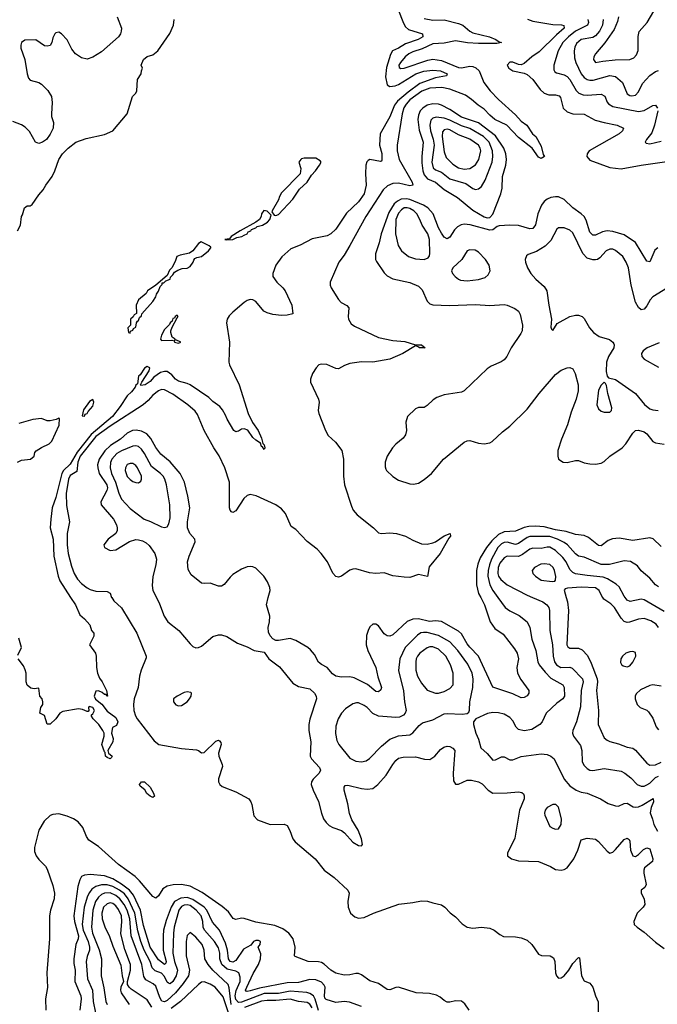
# Model space of a CAD drawing. Header units: inches. Extents: x 884549 to 1028252, y 526810 to 653624.
# Tile 482 of 656: x 940477 to 944942, y 597151 to 604049. Entities that reach past the tile are written whole.
import ezdxf

# ---------------------------------------------------------------- set-up
doc = ezdxf.new("R2010")
doc.units = ezdxf.units.IN
doc.header["$MEASUREMENT"] = 0
doc.layers.add('A9549', color=7, linetype='Continuous')
doc.layers.add('A9640', color=7, linetype='Continuous')

msp = doc.modelspace()

# ---------------------------------------------------------------- linework, layer by layer
at = {"layer": 'A9549', "color": 5}
for points, elevation in [([(940834, 600000), (940866.7, 599950), (940899, 599879), (940931.5, 599851.5), (940968, 599810), (940980.7, 599770), (940996, 599750), (940996.3, 599730), (940965.5, 599670), (941007.3, 599610), (941012.7, 599590), (941014.9, 599510), (941023, 599470), (941035.8, 599435.8), (941055.5, 599410), (941086, 599350), (941091.3, 599310), (941088, 599310), (941082, 599322), (941070, 599322), (941055.5, 599335.5), (941030, 599347), (941010, 599343.7), (940999.2, 599310), (941007.7, 599287.7), (941053.3, 599253.3), (941090, 599204.4), (941150, 599159.1), (941164.9, 599130), (941155.9, 599104.1), (941127.7, 599090), (941120.4, 599050), (941132.1, 599012.1), (941130.4, 598990), (941093.7, 598930), (941099.1, 598910), (941124.9, 598890), (941121.1, 598878.9), (941110, 598869.8), (941090, 598878.9), (941078.9, 598890), (941075.5, 598915.5), (941070, 598919), (941053.1, 598970), (941069.7, 599030), (941068.3, 599050), (941059.8, 599070), (941030.5, 599110.5), (940991.5, 599150), (940979.3, 599170), (940980.9, 599179.1), (940990, 599186), (941001.6, 599210), (940990, 599229.3), (940962.8, 599237.2), (940958, 599230), (940961, 599210), (940957.3, 599202.7), (940950, 599201.2), (940916.9, 599216.9), (940890, 599220.5), (940778, 599202), (940759.1, 599190), (940730.4, 599150), (940690, 599112.7), (940670, 599114), (940650, 599173.2), (940618, 599190), (940626, 599230), (940638, 599250), (940639.3, 599270), (940635.1, 599290), (940619, 599310), (940610, 599366), (940578, 599362), (940554, 599366), (940530, 599386.6), (940522.4, 599410), (940522.2, 599470), (940514.8, 599494.8), (940503, 599523), (940465.2, 599570)], 2060), ([(941121.8, 600000), (941136.7, 599976.7), (941190, 599928.9), (941296.3, 599750), (941363.1, 599590), (941362.9, 599577.1), (941327.8, 599492.2), (941316.6, 599450), (941305.8, 599370), (941278.8, 599290), (941273.9, 599250), (941277.5, 599210), (941288.5, 599171.5), (941300.1, 599150), (941417.6, 598997.6), (941451.3, 598971.3), (941610, 598943.7), (941714.6, 598934.6), (941728.2, 598930), (941750, 598912.7), (941770, 598915.8), (941850, 598993.1), (941870, 599000.5), (941877.3, 598997.3), (941885.8, 598985.8), (941888.2, 598970), (941870.3, 598910), (941871.7, 598890), (941896, 598830), (941896.5, 598816.5), (941869.4, 598730), (941870.2, 598710), (941879.7, 598690), (941895.5, 598675.5), (941990, 598640.1), (942082.4, 598590), (942096.5, 598570), (942103, 598550), (942116.6, 598470), (942143.4, 598443.4), (942230, 598410.2), (942330, 598413.2), (942350, 598403.1), (942368.9, 598368.9), (942390.8, 598310), (942406.4, 598290), (942545.2, 598170), (942608.5, 598090), (942678.4, 598038.4), (942775.6, 597950), (942784.5, 597930), (942775.7, 597870), (942777, 597830), (942793.9, 597790), (942823, 597763), (942850, 597755.1), (942890, 597759.8), (942955.4, 597790), (943132.2, 597852.2), (943230, 597863.7), (943290, 597876.1), (943333.6, 597873.6), (943370, 597860.9), (943430, 597848.5), (943454.9, 597830), (943491.1, 597791.1), (943530, 597763.6), (943575, 597715), (943610, 597691.9), (943650, 597684.2), (943710, 597691.6), (943770, 597684.3), (943800.9, 597670), (943839.3, 597639.3), (943866.2, 597626.2), (943950, 597622.3), (943990, 597616), (944030, 597601.1), (944063.7, 597570), (944110, 597500.7), (944132.3, 597492.3), (944192, 597490), (944216.1, 597476.1), (944224.9, 597450), (944230.3, 597370), (944235.8, 597350), (944250, 597334.4), (944270, 597334.9), (944290, 597350.4), (944321.7, 597390), (944350, 597437.1), (944390, 597478.8), (944396.3, 597476.3), (944410.4, 597350), (944430, 597314), (944470, 597299.1), (944490, 597271), (944508.4, 597210), (944527.2, 597167.2), (944529.1, 597090)], 2080), ([(941434, 600000), (941455.3, 599955.3), (941489, 599869), (941513.6, 599830), (941590.6, 599770.6), (941670, 599675.8), (941690, 599658), (941710, 599648.7), (941730, 599650.2), (941750, 599660.3), (941830, 599728.3), (941870, 599740.2), (941890, 599739.7), (941926.8, 599726.8), (942002, 599682), (942070, 599655.8), (942118.4, 599630), (942190, 599617.1), (942222.6, 599570), (942295.6, 599515.6), (942390, 599400.9), (942430, 599378.2), (942510, 599360.2), (942542, 599330), (942553.2, 599310), (942555, 599290), (942510, 599149.3), (942502, 599110), (942502.9, 599070), (942516.6, 598990), (942510.2, 598890.2), (942519.6, 598870), (942577, 598810), (942583.7, 598790), (942573.4, 598770), (942531.9, 598728.1), (942520.9, 598710), (942518.5, 598690), (942531.1, 598650), (942570.5, 598570.5), (942590.8, 598490), (942605.6, 598450), (942623.3, 598423.3), (942643.6, 598403.6), (942670, 598389.4), (942730, 598368.1), (942751.7, 598351.7), (942810, 598285.7), (942850, 598263.8), (942870, 598261), (942877.2, 598270), (942871.3, 598310), (942847.1, 598370), (942802.8, 598442.8), (942786.8, 598486.8), (942775.5, 598555.5), (942748.8, 598650), (942748.5, 598671.5), (942756.6, 598683.4), (942774, 598686), (942870, 598662.2), (942910, 598658.8), (942950, 598662.7), (942984.4, 598690), (943044.1, 598755.9), (943090, 598831.2), (943110, 598859.1), (943130, 598876.2), (943163.2, 598883.2), (943250, 598884.2), (943312, 598868), (943350, 598866.7), (943384, 598890), (943424.4, 598935.6), (943446.7, 598953.3), (943470, 598960.2), (943490, 598956.5), (943510, 598946.3), (943523.6, 598930), (943511.8, 598770), (943515.2, 598715.2), (943530, 598693.4), (943550, 598693.4), (943610, 598720.2), (943642, 598722), (943689.2, 598709.2), (943715.3, 598695.3), (943757.1, 598650), (943790, 598628.8), (943890, 598631.4), (943970, 598639.5), (943993.8, 598633.8), (944005.8, 598625.8), (944010.5, 598610.5), (944008.8, 598590), (943977.7, 598510), (943944.7, 598315.3), (943892, 598210), (943893, 598190), (943920.7, 598170), (943970, 598156.5), (944110, 598150.1), (944195.1, 598115.1), (944230, 598094), (944270, 598089.3), (944290, 598094), (944310, 598106.9), (944356.5, 598170), (944386.4, 598230), (944410, 598303), (944450, 598313.7), (944510, 598307), (944530, 598292.4), (944590, 598223), (944610, 598210.4), (944630, 598217.6), (944650, 598234.9), (944710, 598306), (944730, 598314.9), (944744.4, 598304.4), (944750, 598294), (944754.8, 598230), (944771, 598191), (944790, 598185.2), (944810, 598199), (944845.2, 598234.8), (944870, 598247.3), (944890, 598239.3), (944911.7, 598170), (944908.8, 598151.2), (944852.8, 598107.2), (944847.4, 598090), (944848.4, 598068.4), (944864.2, 597990), (944854.4, 597970), (944830.3, 597949.7), (944829.2, 597930), (944851.1, 597890), (944855.2, 597850), (944843.6, 597830), (944802.3, 597790), (944777.4, 597730), (944780.8, 597710), (944800.2, 597690), (944850, 597655.5), (944930, 597586.9), (944990, 597542.4)], 2120), ([(943705.6, 600000), (943732.4, 599950), (943771.3, 599830), (943803.6, 599783.6), (943863.6, 599743.6), (943942.3, 599642.3), (943960.5, 599610), (943970.1, 599570), (943958.8, 599510), (943964, 599470), (943985.8, 599425.8), (944041.7, 599350), (944043.2, 599330), (944030, 599312.8), (944010, 599300.2), (943990, 599298.3), (943930, 599326.7), (943790, 599372.1), (943690.5, 599590.5), (943630, 599652), (943610, 599677), (943570, 599746.3), (943550, 599764.3), (943430, 599833.6), (943390, 599837.2), (943347.1, 599832.9), (943270, 599850.9), (943230, 599848.6), (943190, 599833.4), (943090, 599738.2), (943070, 599729.8), (943050, 599733.1), (943030, 599747.3), (942990, 599801.6), (942970, 599814.7), (942950, 599815.1), (942930, 599795.1), (942916.5, 599770), (942906.5, 599733.5), (942902.3, 599670), (942915.2, 599630), (942970, 599510.4), (942985.4, 599445.4), (943011.9, 599370), (943007.1, 599352.9), (942990, 599339.5), (942970, 599342.9), (942912, 599392), (942818.4, 599438.4), (942790, 599445.7), (942730, 599443.7), (942689.9, 599449.9), (942667.1, 599467.1), (942630, 599511), (942590.8, 599530.8), (942570, 599547.8), (942541, 599601), (942514.2, 599634.2), (942495.1, 599650), (942410, 599700.7), (942370, 599713), (942290, 599699.8), (942270, 599700.5), (942250, 599711.3), (942230, 599733.3), (942218.5, 599758.5), (942217.7, 599790), (942227.3, 599830), (942229.8, 599870), (942205.6, 599950), (942218.2, 600000)], 2120), ([(943826.2, 600000), (943877.6, 599930), (943910, 599906.4), (943975.4, 599875.4), (944030.8, 599830.8), (944049.4, 599790), (944063.5, 599710), (944092.1, 599630), (944106.1, 599550), (944114, 599530), (944156.7, 599476.7), (944196.5, 599436.5), (944280.8, 599390), (944291, 599370), (944292.2, 599310), (944280.3, 599290), (944238.7, 599261.3), (944164.6, 599190), (944134.9, 599130), (944119.5, 599110), (944064.3, 599075.7), (944010, 599066), (943970, 599076), (943952.8, 599092.8), (943930, 599136.9), (943910, 599159.8), (943870, 599184.4), (943830, 599193.7), (943790, 599195.1), (943752.1, 599187.9), (943671, 599150), (943654.8, 599130), (943654, 599110), (943670.4, 599050), (943689.3, 599009.3), (943707.4, 598947.4), (943750, 598908.8), (943790, 598861.7), (943810, 598864.4), (943850, 598884.9), (943870, 598883.9), (943910, 598864.4), (943930, 598864), (943990, 598886.2), (944130, 598904.8), (944170, 598901.1), (944196.4, 598890), (944220.3, 598870), (944290, 598727.2), (944330, 598680.4), (944374, 598650), (944410, 598637.3), (944450.5, 598630), (944544.9, 598590), (944597.8, 598557.8), (944650, 598540.2), (944670, 598539.7), (944710, 598556.5), (944730, 598559.5), (944773.9, 598533.9), (944790, 598530.9), (944810, 598534.5), (944835.3, 598544.7), (944912.4, 598592.4), (944916.3, 598570), (944898.6, 598530), (944892.4, 598492.4), (944908.8, 598448.8), (944917, 598410), (944944.5, 598364.5)], 2140), ([(944069.2, 600000), (944141.3, 599970), (944168.9, 599950), (944181.5, 599930), (944186.9, 599910), (944190.1, 599770), (944208.1, 599668.1), (944212.6, 599590), (944223.1, 599550), (944235.3, 599530), (944265.7, 599510), (944330, 599513.3), (944345.4, 599505.4), (944417.7, 599430), (944422.4, 599410), (944409.6, 599350), (944405.3, 599234.7), (944375.9, 599130), (944350.2, 599070), (944348.1, 599050), (944354.9, 599030), (944404.1, 598964.1), (944413.7, 598930), (944416.5, 598850), (944430, 598822.6), (944450, 598801.8), (944470, 598792.2), (944490.5, 598789.5), (944570, 598803.2), (944690, 598783.2), (944715.3, 598770), (944756.9, 598736.9), (944800.3, 598690), (944830, 598678.5), (944850, 598679), (944870, 598688.3), (944890, 598700.7), (944930, 598739.1), (944950, 598749.6)], 2160), ([(944304.3, 600000), (944313.4, 599970), (944321.2, 599910), (944309.1, 599669.1), (944315.5, 599655.5), (944330, 599645.2), (944390, 599645.1), (944414.9, 599634.9), (944453.6, 599593.6), (944479.8, 599539.8), (944520.3, 599430), (944522.4, 599410), (944516.2, 599350), (944530.1, 599209.9), (944528.6, 599110), (944570, 599017.4), (944590, 599001.3), (944610, 598993), (944670, 598976.6), (944730, 598951.6), (944770, 598945), (944790, 598930.2), (944870, 598839), (944890, 598826.2), (944929.3, 598829.3), (944970, 598848.1)], 2180), ([(944950.7, 599790.7), (944935, 599815), (944897.3, 599837.3), (944850, 599853.4), (944810, 599849.9), (944748.4, 599828.4), (944730, 599825.9), (944710, 599833.8), (944690, 599855.5), (944642.9, 599930), (944616, 599956), (944567.6, 599990), (944560.1, 600000)], 2180), ([(944990, 599903.2), (944850, 599984.8), (944830, 599988.2), (944753, 599973), (944730, 599982), (944717, 600000)], 2160), ([(940463, 599597), (940489.6, 599650), (940470, 599715.3)], 2060), ([(944970, 599380.2), (944910, 599388.4), (944890, 599384.5), (944825, 599355), (944793.7, 599326.3), (944786.7, 599310), (944786.4, 599290), (944801.4, 599250), (944821.7, 599230), (944870, 599211.6), (944880.7, 599200.7), (944910, 599156), (944933.8, 599093.8), (944950, 599073.5)], 2220), ([(943624, 597110), (943594.7, 597154.7), (943570, 597172), (943530, 597176), (943490, 597165.7), (943470, 597166), (943450, 597176.5), (943421.6, 597201.6), (943394.9, 597214.9), (943345.9, 597225.9), (943252.8, 597230), (943130, 597269.9), (943110, 597267.4), (943070, 597252.1), (943050, 597254), (942990, 597296.4), (942930, 597315.2), (942870, 597357.2), (942850, 597365.5), (942830, 597366.7), (942790, 597356.6), (942750, 597354.2), (942690, 597369), (942655.8, 597390), (942610, 597431.1), (942590, 597442.8), (942568.9, 597448.9), (942497.6, 597450), (942405.3, 597485.3), (942401.7, 597490), (942405.8, 597550), (942392, 597610), (942361.8, 597650), (942318.7, 597678.7), (942263.4, 597703.4), (942130, 597725.6), (942050, 597752.9), (942030, 597754.4), (941990, 597745.6), (941972.3, 597752.3), (941939, 597799), (941895.8, 597835.8), (941754.4, 597934.4), (941670, 597977.7), (941610, 597989.4), (941552.6, 597987.4), (941510, 597979.2), (941480, 597960), (941450, 597910.8), (941430, 597894.8), (941410, 597904.8), (941316.2, 598016.2), (941285, 598045), (941170, 598129.2), (941030, 598255.4), (940961.7, 598301.7), (940945.5, 598325.5), (940920.2, 598390), (940885.7, 598430), (940854.4, 598450), (940810, 598469.2), (940750, 598484.2), (940710, 598480.3), (940690, 598472.9), (940647.3, 598432.7), (940612.2, 598370), (940579.7, 598250), (940581.8, 598221.8), (940592.7, 598190), (940610, 598164.4), (940658, 598118), (940670, 598098.3), (940710, 597983.1), (940721.6, 597930), (940719.3, 597890), (940692.3, 597810), (940685.8, 597770), (940685.8, 597610), (940666.5, 597370), (940672.7, 597267.3), (940657.4, 597190), (940659.3, 597110)], 2080), ([(942870, 597136.3), (942785.9, 597165.9), (942750, 597169.4), (942690, 597164.3), (942624.1, 597184.1), (942613.4, 597193.4), (942610.9, 597210), (942616.4, 597270), (942610, 597285), (942590, 597304.7), (942550, 597322.9), (942510, 597323.7), (942430, 597303.4), (942350, 597300.5), (942156.5, 597263.5), (942090, 597244), (942070, 597240.5), (942063.4, 597243.4), (942059.1, 597250), (942067.6, 597270), (942113, 597367), (942148.9, 597430), (942163.7, 597470), (942164.8, 597504.8), (942147.6, 597550), (942160.5, 597570), (942162.6, 597590), (942150, 597598), (942130, 597597.7), (942115.3, 597590), (942094.9, 597565.1), (942043.9, 597536.1), (941990, 597457.4), (941970, 597446.2), (941950, 597449.5), (941939.2, 597470), (941932.5, 597530), (941918, 597578), (941875.2, 597670), (941827.2, 597727.2), (941786.8, 597810), (941768.3, 597830), (941690, 597883.7), (941650, 597899.4), (941604.9, 597895.1), (941562, 597870), (941537.8, 597830), (941502.3, 597737.7), (941484.8, 597670), (941480.7, 597630), (941482, 597530), (941502.5, 597450), (941500.5, 597439.5), (941490, 597429.5), (941450, 597462.3), (941391.2, 597550), (941343.6, 597703.6), (941322.3, 597810), (941274.7, 597914.7), (941245.4, 597950), (941190, 597992.4), (941130, 598028.6), (941070, 598051.3), (940970, 598059.9), (940930, 598055.9), (940910, 598045.3), (940897.6, 598022.4), (940885.1, 597974.9), (940856.6, 597770), (940859.8, 597730), (940889.3, 597630), (940887.2, 597610), (940869.6, 597570), (940856, 597470), (940856.6, 597436.6), (940865.3, 597390), (940862.3, 597310), (940905.5, 597210), (940907.6, 597190), (940897.7, 597110)], 2120), ([(942570, 597107), (942546.9, 597186.9), (942534.1, 597210), (942510, 597226.1), (942487.2, 597232.8), (942370, 597242.1), (942290, 597225.4), (942190, 597225.8), (942030, 597166.2), (942010, 597162.9), (941990, 597184.3), (941986.1, 597210), (941993.5, 597246.5), (942020.1, 597310), (942020.2, 597340.2), (942011.9, 597370), (941990, 597381.7), (941930, 597396.7), (941893.6, 597430), (941877.6, 597470), (941878.5, 597510), (941870, 597547.1), (941842.2, 597590), (941770.9, 597670), (941762.7, 597690), (941759.5, 597730), (941749, 597770), (941714, 597810), (941670, 597841.7), (941650, 597847.7), (941630, 597846.2), (941610, 597836), (941592.2, 597810), (941559.9, 597690), (941553.6, 597650), (941550.1, 597510), (941561, 597450), (941582.4, 597390), (941572.5, 597350), (941550, 597310), (941530, 597295), (941519.1, 597299.1), (941510, 597305.1), (941490, 597346.4), (941470, 597368), (941424.8, 597384.8), (941405.8, 597405.8), (941390.9, 597450), (941349.4, 597530), (941325.2, 597590), (941304.4, 597664.4), (941283.9, 597790), (941236.5, 597890), (941210, 597923.4), (941175.8, 597950), (941130, 597976.5), (941090, 597988.1), (941050, 597987.7), (941010, 597976.9), (940982.7, 597957.3), (940965, 597935), (940951.5, 597908.5), (940928.2, 597830), (940914.4, 597710), (940922, 597670), (940955.5, 597590), (940966.7, 597550), (940966, 597530), (940950, 597486.6), (940943.7, 597450), (940951.2, 597330), (940988, 597250), (940992.2, 597170), (941007.6, 597090)], 2140), ([(941958.9, 597150), (941945.1, 597265.1), (941936, 597290), (941829.3, 597389.3), (941796.6, 597430), (941773.7, 597470), (941767.8, 597530), (941753.9, 597570), (941710, 597620.2), (941670, 597652.6), (941650, 597631.5), (941643.9, 597590), (941643.9, 597490), (941666.1, 597390), (941658.6, 597350), (941622.8, 597297.2), (941567.8, 597230), (941510, 597176.4), (941490, 597167.6), (941473.6, 597173.6), (941458.1, 597198.1), (941430, 597277.8), (941412.9, 597292.9), (941361.5, 597321.5), (941345.8, 597345.8), (941331.9, 597430), (941258.8, 597630), (941248, 597750), (941228.7, 597810), (941208.1, 597850), (941179, 597890), (941150, 597913.6), (941110, 597930.8), (941071.2, 597928.8), (941050, 597918.9), (941030, 597901.8), (941008.6, 597871.4), (940989.7, 597810), (940978.8, 597690), (940985.8, 597650), (941032.6, 597532.6), (941050.5, 597470), (941047.8, 597350), (941067.1, 597267.1), (941080.9, 597170), (941090, 597149.4)], 2160), ([(941403, 597130), (941370, 597181), (941257.4, 597257.4), (941243, 597270), (941231.1, 597290), (941230.9, 597310), (941254, 597390), (941253.1, 597430), (941214.4, 597534.4), (941184.8, 597644.8), (941193.4, 597730), (941189, 597770), (941170, 597814.2), (941150, 597841), (941130, 597856.6), (941110, 597860.6), (941090, 597854.4), (941064.5, 597830), (941051.8, 597790), (941055.7, 597750), (941073.6, 597693.6), (941106.4, 597626.4), (941130, 597558), (941185.8, 597425.8), (941193.6, 597350), (941203, 597310), (941185.3, 597270), (941182.3, 597250), (941186.7, 597230), (941244.1, 597150)], 2180), ([(941939.1, 597090), (941903, 597203), (941845.6, 597270), (941810, 597292.2), (941770, 597306.9), (941750, 597305.5), (941730, 597289.8), (941603.4, 597170), (941538.5, 597121.5)], 2180), ([(942526.3, 597126.3), (942510, 597152.1), (942490, 597162.8), (942430, 597170.6), (942370, 597187.3), (942270, 597177.8), (942210, 597178), (942170, 597171.6), (942052.5, 597127.5)], 2160)]:
    msp.add_lwpolyline(points, dxfattribs=dict(at, elevation=elevation))
for points, elevation in [([(943303.8, 599756.2), (943287.2, 599752.8), (943262.1, 599737.9), (943176.6, 599650), (943138.4, 599570), (943129.4, 599490), (943165.9, 599345.9), (943172.3, 599270), (943182.7, 599210), (943177.6, 599190), (943164.2, 599175.8), (943136.5, 599163.5), (943110, 599160.4), (942990, 599170.5), (942950, 599188.4), (942910, 599230.6), (942890, 599245.2), (942850, 599262.5), (942836.7, 599263.3), (942810, 599255.6), (942758.8, 599221.2), (942730, 599189.6), (942706.7, 599150), (942690, 599099), (942688.1, 599048.1), (942698.5, 598998.5), (942712.7, 598970), (942790, 598875.9), (942830, 598853.7), (942870, 598848.8), (942902.5, 598857.5), (942926.4, 598873.6), (943010, 598959.4), (943070, 599008.7), (943130, 599031.9), (943210, 599038.2), (943230, 599051.6), (943275.5, 599104.5), (943297.8, 599122.2), (943370, 599142.8), (943450, 599185.6), (943470, 599189.2), (943576.4, 599183.6), (943611.8, 599188.2), (943622, 599198), (943627.8, 599212.2), (943629.8, 599269.8), (943649.9, 599370), (943653.1, 599430), (943646.5, 599470), (943614.5, 599534.5), (943544.2, 599630), (943488.2, 599690), (943410, 599734.5), (943330, 599754.6)], 2140), ([(943370, 599655.8), (943350, 599655.5), (943330, 599649.1), (943280.1, 599610), (943263.3, 599590), (943254.4, 599570), (943250.7, 599550), (943251.9, 599491.9), (943262.6, 599450), (943290, 599400.2), (943330.7, 599350.7), (943390, 599330.9), (943410, 599331), (943450, 599342.3), (943490, 599364.2), (943511.5, 599390), (943511.7, 599470), (943494.6, 599530), (943460.7, 599590), (943410, 599637.8)], 2160), ([(944770, 599623.5), (944750, 599621.2), (944721.1, 599610), (944697.6, 599590), (944685.7, 599570), (944685.4, 599545.4), (944691, 599531), (944702.3, 599522.3), (944730, 599514), (944750, 599523.1), (944770, 599547), (944790.8, 599590.8), (944790, 599614.5)], 2220), ([(941650, 599339.6), (941630, 599334.7), (941580.7, 599310), (941553.4, 599290), (941553, 599270), (941570, 599248.9), (941590, 599242.6), (941610, 599244.9), (941649.4, 599270), (941667, 599290), (941677.6, 599310), (941679.3, 599330), (941675.6, 599335.6)], 2120), ([(941410, 598599.5), (941389.6, 598609.6), (941368, 598628), (941352.6, 598652.6), (941320.1, 598680.1), (941317, 598690), (941329.6, 598710), (941350.3, 598710), (941390, 598672.4), (941415.2, 598630), (941420.5, 598610)], 2060), ([(944231.5, 598551.5), (944210, 598550.8), (944171.8, 598530), (944156.2, 598510), (944151.3, 598490), (944154.6, 598474.6), (944190, 598397.3), (944210, 598383.8), (944230, 598378), (944250, 598380.7), (944270, 598411.3), (944271.7, 598450), (944250, 598532)], 2140)]:
    msp.add_lwpolyline(points, close=True, dxfattribs=dict(at, elevation=elevation))
at = {"layer": 'A9640', "color": 5}
for points, elevation in [([(943125.8, 604125.8), (943164.2, 604024.2), (943179, 603999), (943200.2, 603980.2), (943298, 603950), (943300.3, 603930), (943268.4, 603910), (943179.1, 603880.9), (943130, 603849.4), (943088.5, 603831.5), (943074.4, 603805.6), (943046.7, 603713.3), (943039.2, 603650), (943050, 603591.8), (943070, 603581.6), (943105.4, 603585.4), (943130, 603594.4), (943251.9, 603670), (943307.9, 603687.9), (943370, 603695.6), (943423, 603690), (943470.5, 603670), (943464.9, 603655.1), (943390, 603641.6), (943278.5, 603601.5), (943197.4, 603542.6), (943122.7, 603477.3), (943101.3, 603450), (943070, 603369.6), (943001.3, 603250), (942997.1, 603170), (943012.2, 603112.2), (943014.1, 603065.9), (943010, 603057.2), (943004, 603056), (942930, 603069.3), (942916.8, 603063.2), (942907.7, 603052.3), (942900.7, 603030), (942898, 602970), (942903.1, 602890), (942888.9, 602830), (942850, 602773), (942765.4, 602694.6), (942690, 602582.4), (942657.1, 602550), (942630, 602534.7), (942526, 602514), (942442, 602470), (942376.8, 602443.2), (942312.4, 602387.6), (942270.4, 602329.6), (942250.7, 602270.7), (942250.8, 602250), (942277.3, 602210), (942320.7, 602170), (942335.5, 602150), (942383, 602050), (942390, 601988.7), (942350, 601979.3), (942310, 601977.2), (942250, 601984.5), (942210, 601994.5), (942186.9, 602006.9), (942130, 602073.6), (942110, 602086), (942090, 602089.6), (942070, 602082.4), (942050, 602067.8), (941970, 602000.5), (941945.1, 601974.9), (941930.4, 601950), (941926, 601926), (941946, 601790), (941942.8, 601650), (941946.8, 601630), (942014.8, 601490), (942077.6, 601290), (942106.8, 601226.8), (942146, 601170), (942170, 601118), (942180.7, 601080.7), (942190, 601071.3), (942193.4, 601050), (942190, 601038), (942176.4, 601056.4), (942170, 601058), (942162.7, 601082.7), (942130, 601103.6), (942110, 601122.9), (942073.8, 601173.8), (942050, 601183.5), (942030, 601180.5), (942010, 601165.4), (941997.1, 601162.9), (941990, 601161.7), (941977.6, 601170), (941929.8, 601250), (941919.4, 601279.4), (941896.6, 601316.6), (941878.1, 601338.1), (941830, 601374.6), (941802.5, 601402.5), (941670, 601489.9), (941650, 601499.5), (941590, 601515.6), (941568.5, 601530), (941541.8, 601561.8), (941510, 601584.2), (941490, 601585.2), (941463.8, 601576.2), (941416.5, 601543.5), (941390, 601513.6), (941356.3, 601490), (941326.3, 601486.3), (941324, 601490), (941333.2, 601510), (941383.7, 601590), (941389, 601610), (941370, 601618.4), (941350, 601607.3), (941320.2, 601559.8), (941310, 601551), (941301.4, 601498.6), (941290, 601489.2), (941285.1, 601474.9), (941259.3, 601440.7), (941230, 601413.3), (941181.1, 601338.9), (941127.1, 601270), (940976.7, 601143.3), (940880.4, 601019.6), (940830, 600934.6), (940784.2, 600890), (940771.3, 600870), (940730, 600702), (940704.2, 600630), (940694.2, 600550), (940691.2, 600490), (940711.8, 600410), (940716.8, 600290), (940746.2, 600150), (940757.3, 600117.3), (940834, 600000)], 2060), ([(941158.9, 604070), (941189.7, 603990), (941188.2, 603970), (941183, 603950), (941169.7, 603930), (941050, 603823.6), (940990, 603786.4), (940950, 603773.6), (940910, 603782.1), (940868.1, 603810), (940842.9, 603842.9), (940810, 603907.3), (940770, 603951), (940750, 603961), (940730, 603958), (940724, 603950), (940710, 603922), (940702.7, 603890), (940690, 603867.3), (940670, 603863), (940650, 603866), (940590, 603907.3), (940513.2, 603906.8), (940489.4, 603890.6), (940484, 603870), (940485.2, 603850), (940512, 603770), (940529.6, 603669.6), (940539.5, 603639.5), (940550, 603625.2), (940610, 603609.5), (940630, 603597), (940673.6, 603553.6), (940700.7, 603510), (940704.7, 603470), (940699.1, 603390), (940700.5, 603370), (940713.7, 603330), (940711.5, 603290), (940690, 603246.3), (940663.9, 603210), (940637.6, 603190), (940610, 603182.4), (940587, 603190), (940544.8, 603264.8), (940515.1, 603295.1), (940490, 603313), (940430, 603336.4)], 2080), ([(943310, 604057.9), (943370, 604046.5), (943450, 604048.3), (943550, 604023.4), (943579.7, 604010), (943628.6, 603968.6), (943650, 603956.6), (943767.4, 603930), (943811.1, 603910), (943834.2, 603894.2), (943850.4, 603890), (943818.1, 603881.9), (943690, 603882.6), (943612.2, 603887.8), (943530, 603900.2), (943450, 603885.3), (943370, 603879.3), (943295.5, 603844.5), (943230, 603823.5), (943202.3, 603810), (943177.6, 603790), (943143.7, 603750), (943132.2, 603730), (943135.1, 603715.1), (943147.3, 603707.3), (943170, 603709.6), (943335.1, 603764.9), (943370, 603772.3), (943430, 603763), (943550, 603714.4), (943570, 603712.2), (943630, 603723.9), (943650, 603721.7), (943672.1, 603712.1), (943694, 603690), (943727.9, 603610), (943771.1, 603551.1), (943830, 603489.3), (943950, 603382), (943990, 603339.3), (944028, 603310), (944067.2, 603250), (944090.7, 603230.7), (944130, 603162.4), (944143.6, 603103.6), (944151.4, 603090), (944130, 603077.4), (944110, 603086.9), (944065.1, 603150), (943970, 603223.2), (943889.3, 603309.3), (943804.8, 603350), (943770, 603379.2), (943730, 603423.4), (943687, 603450), (943641.4, 603490), (943599.3, 603519.3), (943490, 603561.7), (943433.3, 603573.3), (943350, 603569.7), (943292.1, 603547.9), (943210, 603487.9), (943182.4, 603457.6), (943168.3, 603431.7), (943156.5, 603390), (943121.2, 603170), (943120.5, 603130), (943134.6, 603070), (943225.2, 602910), (943230.8, 602890), (943210, 602885.6), (943130, 602903.8), (943090, 602902.1), (943053.8, 602886.2), (943021.9, 602858.1), (942900.3, 602670), (942790, 602466.2), (942750, 602400.4), (942712.4, 602350), (942650.3, 602210), (942650.3, 602190), (942658.7, 602170), (942708.5, 602088.5), (942728.6, 602068.6), (942767.1, 602047.1), (942782, 602030), (942776.5, 601970), (942778.9, 601950), (942799.4, 601919.4), (942821.1, 601901.1), (942990, 601822), (943090, 601801.1), (943173.5, 601793.5), (943250, 601771.7), (943291.3, 601770), (943317.3, 601750), (943275.3, 601750), (943275.3, 601755.3), (943250, 601764), (943160.2, 601710), (943070, 601669.9), (942950, 601648.6), (942870, 601651.8), (942790, 601639.4), (942752.8, 601627.2), (942710, 601603.5), (942690, 601604.8), (942627.5, 601632.5), (942590, 601635.1), (942571, 601630), (942553, 601610), (942528.4, 601570), (942514, 601530), (942514, 601510), (942570.2, 601390), (942573.9, 601370), (942568.4, 601310), (942572.3, 601290), (942617.9, 601170), (942637, 601137), (942689.1, 601090), (942733.6, 601030), (942744.9, 600970), (942745.5, 600850), (942752.6, 600790), (942800.7, 600640.7), (942813, 600613), (942839.7, 600579.7), (942953.7, 600490), (942990, 600454), (943010, 600448.9), (943070, 600453.6), (943116, 600450), (943178.8, 600430), (943230, 600402), (943290, 600377.3), (943330, 600374), (943370, 600382.8), (943390, 600391), (943450, 600432.7), (943492, 600450), (943494.9, 600430), (943482.6, 600417.4), (943422.7, 600310), (943343.7, 600216.3), (943332.3, 600147.7), (943270, 600161.2), (943210, 600141.9), (943170, 600144.2), (943090, 600153.8), (943030, 600173.1), (942970.2, 600169.8), (942927.3, 600172.7), (942830, 600201.1), (942810, 600199.6), (942790, 600191.3), (942730, 600150.9), (942710, 600143.5), (942690, 600147.8), (942670, 600172), (942632.6, 600250), (942587.7, 600310), (942559.1, 600339.1), (942490, 600392.9), (942410, 600476.5), (942378.7, 600498.7), (942338.3, 600590), (942310, 600621.5), (942270, 600649), (942134.2, 600714.2), (942090, 600721.7), (942070, 600714.8), (942046, 600694), (941990, 600608.2), (941970, 600595.6), (941961.3, 600601.3), (941950, 600613.2), (941945.8, 600630), (941945.8, 600810), (941912.9, 600910), (941874, 600994), (941836.5, 601050), (941770, 601171.8), (941722.4, 601282.4), (941705.3, 601305.3), (941655.1, 601350), (941550, 601426.6), (941490, 601456.8), (941470, 601457.1), (941450, 601449.8), (941410, 601418.9), (941377.8, 601382.2), (941341.4, 601350), (941110, 601200.7), (941010, 601128.4), (940901.1, 600990), (940884.5, 600950), (940876.6, 600883.4), (940830, 600855.5), (940818.6, 600830), (940801.8, 600730), (940804.4, 600644.4), (940825.9, 600530), (940810.6, 600449.4), (940808.6, 600370), (940816, 600310), (940839.4, 600219.4), (940858.7, 600170), (940882.5, 600130), (940910, 600099.1), (940950, 600067.7), (940970, 600056.6), (941010, 600044.8), (941090, 600044), (941110, 600030.4), (941121.1, 600001.1), (941121.8, 600000)], 2080), ([(944033.3, 604053.3), (944070, 604038.9), (944210, 604014.9), (944272.4, 604012.4), (944287.5, 604007.5), (944290.1, 603990), (944236.1, 603943.9), (944115.1, 603824.9), (944064.2, 603790), (944010, 603741.5), (943990, 603734), (943970, 603735.1), (943931, 603751), (943910, 603751.3), (943891.8, 603730), (943903.6, 603710), (943930.6, 603690), (944010, 603674.4), (944030, 603665.5), (944069.7, 603629.7), (944120.8, 603560.8), (944150, 603535.3), (944183.6, 603523.6), (944230, 603522.8), (944255.4, 603515.4), (944263.8, 603503.8), (944283, 603430), (944310, 603403.5), (944350, 603390.7), (944430, 603388.4), (944505.9, 603345.9), (944570, 603327.8), (944660.5, 603310), (944704.4, 603290), (944699, 603270), (944674.7, 603250), (944465.8, 603130), (944451.3, 603110), (944449.3, 603090), (944470, 603065.2), (944610, 603012.7), (944690, 603003.3), (944830, 603028.9), (945010, 603054.8)], 2120), ([(944670.8, 604070), (944664.2, 604035.8), (944640.1, 603979.9), (944573.7, 603886.3), (944509.1, 603810), (944497.7, 603790), (944494.6, 603770), (944510, 603749.2), (944561, 603759), (944647.4, 603767.4), (944749.8, 603770.2), (944778.6, 603781.4), (944797.4, 603802.6), (944807.2, 603832.8), (944809.1, 603930.9), (944814.5, 603965.5), (944871.7, 604030), (944918.9, 604110)], 2180), ([(940462, 602570), (940482.7, 602610), (940489.6, 602670), (940497.5, 602682.5), (940510, 602732), (940530, 602744.7), (940550, 602744.7), (940564.7, 602755.3), (940610, 602822), (940642, 602858), (940659, 602890), (940704, 602950), (940724, 602990), (940752.3, 603070), (940776, 603110), (940816, 603150), (940870, 603190.6), (940942.5, 603217.5), (941070, 603244), (941130, 603270.8), (941229, 603390), (941268, 603510), (941290, 603534), (941298, 603550), (941302, 603630), (941328, 603670), (941328.9, 603691.1), (941338, 603710), (941328.7, 603730), (941345.2, 603770), (941370, 603790.4), (941410, 603803), (941443.7, 603830), (941528.3, 603951.7), (941554.5, 604010), (941558.4, 604050)], 2060), ([(944455.1, 604050), (944459.3, 604030), (944453.9, 604010), (944370, 603969.9), (944319.9, 603930), (944281.2, 603890), (944247.5, 603830), (944217.2, 603730), (944216.9, 603696.9), (944224.5, 603684.5), (944236.7, 603676.7), (944290, 603662.3), (944310.4, 603650.4), (944330.6, 603630), (944373.3, 603553.3), (944393.3, 603533.3), (944422.5, 603522.5), (944450, 603519.6), (944550, 603528.5), (944573.8, 603513.8), (944591.2, 603471.2), (944600.1, 603460.1), (944630, 603442.1), (944810, 603406.5), (944850, 603414.1), (944910, 603447.1), (944930.2, 603450.2), (944944, 603430)], 2140), ([(944563.4, 604050), (944557.8, 604010), (944538.2, 603970), (944510, 603937), (944490, 603925.3), (944410, 603911.4), (944377.1, 603882.9), (944364.4, 603855.6), (944360.9, 603830), (944362.9, 603782.9), (944370.7, 603750), (944409.8, 603669.8), (944430, 603644.8), (944450, 603630.7), (944470, 603625.4), (944493.9, 603626.1), (944610, 603657.5), (944650, 603651.5), (944699, 603610), (944731.8, 603530), (944750, 603518.8), (944763.7, 603516.3), (944790, 603519.7), (944810, 603543.1), (944838.1, 603601.9), (944890, 603657.8), (944930, 603686.7), (944950, 603692.1)], 2160), ([(944946.4, 603410), (944922.8, 603310), (944903.6, 603256.4), (944867, 603210), (944857.3, 603190), (944863.1, 603183.1), (944890, 603178.9), (944970, 603197.8)], 2140), ([(944944.9, 602450), (944925.8, 602434.2), (944890, 602352.3), (944870, 602356.2), (944789, 602489), (944710, 602543), (944630, 602565.8), (944590, 602569.9), (944558.2, 602561.8), (944510, 602539.4), (944490, 602538.7), (944470, 602559.7), (944444.3, 602644.3), (944429.8, 602670), (944410, 602689), (944350.4, 602730.4), (944290.7, 602790), (944250, 602807.6), (944230, 602808.7), (944196.9, 602803.1), (944170, 602791.4), (944150, 602775.5), (944130.2, 602750), (944105, 602690), (944088.9, 602611.1), (944070, 602586), (944050, 602582.9), (943970, 602607.1), (943910, 602609.8), (943835.4, 602604.6), (943820.5, 602599.5), (943790, 602578), (943770, 602574), (943632.1, 602612.1), (943590, 602615.5), (943568.1, 602611.9), (943541.9, 602598.1), (943522.6, 602577.4), (943490, 602525.7), (943470, 602513.5), (943450, 602525.1), (943430, 602553.5), (943410, 602591.9), (943372, 602690), (943334.4, 602730), (943304.6, 602750), (943210, 602789.1), (943186.1, 602793.9), (943149.4, 602790.6), (943122.1, 602777.9), (943100.4, 602759.6), (943061.3, 602698.7), (943008.4, 602550), (942994.5, 602485.5), (942968.8, 602408.8), (942969.4, 602370), (942976.1, 602356.1), (943030, 602276), (943050, 602253.6), (943090, 602234), (943208.3, 602208.3), (943270, 602182.2), (943296, 602156), (943330, 602078), (943350, 602057.4), (943371.2, 602051.2), (943487.8, 602047.8), (943670, 602053.5), (943770, 602046.4), (943870, 602052.6), (943890, 602049.2), (943944.6, 602024.6), (943970, 602006.4), (943982.9, 601982.9), (943998, 601910), (943995.5, 601870), (943986, 601850), (943917.8, 601750), (943888.4, 601690), (943870, 601666.2), (943849, 601651), (943778.6, 601621.4), (943750, 601603.5), (943590, 601447.7), (943570, 601438.4), (943450, 601419.9), (943398.3, 601401.7), (943373.1, 601386.9), (943330, 601345.4), (943310, 601332.4), (943270, 601332.4), (943250, 601323.1), (943192.7, 601270), (943181.1, 601230), (943186.7, 601170), (943179.7, 601140.3), (943162.6, 601117.4), (943110, 601074.8), (943086.9, 601050), (943051.3, 600990), (943037.3, 600950), (943035.8, 600915.8), (943040.7, 600900.7), (943046.7, 600890), (943090, 600849), (943130, 600822), (943210, 600796.9), (943235.8, 600795.8), (943270, 600802.8), (943310, 600827.2), (943361.7, 600870), (943446, 600970), (943590.8, 601089.2), (943610, 601098.9), (943630, 601101.7), (943690, 601081.5), (943730, 601077.3), (943770, 601084.9), (943786.1, 601093.9), (943857.4, 601162.6), (943910, 601202.3), (944030, 601319.7), (944114.2, 601430), (944230, 601563.6), (944270, 601594.4), (944310, 601610.5), (944330, 601613.4), (944350, 601602), (944366.4, 601570), (944387.6, 601490), (944388.5, 601450), (944373.2, 601390), (944339.7, 601300.3), (944313, 601210), (944270.2, 601110), (944245.1, 601030), (944244.7, 600990), (944250.2, 600970.2), (944284, 600950), (944310, 600946.7), (944370, 600961.2), (944390, 600959.7), (944430, 600945.4), (944470, 600938), (944510, 600935.9), (944550, 600942.4), (944570, 600954.3), (944610, 600990.9), (944697, 601050), (944721.8, 601078.2), (944770, 601153.4), (944790, 601170.2), (944810, 601172.2), (944850, 601161.8), (944870, 601147.4), (944910, 601094.6), (944930, 601085.2), (944990, 601074)], 2120), ([(945012.7, 602170), (944911.4, 602108.6), (944892.8, 602087.2), (944870, 602043.6), (944850, 602021.6), (944830, 602016.9), (944810, 602031.6), (944790.6, 602070.6), (944759.5, 602190), (944741, 602310), (944725, 602350), (944699.8, 602390), (944650, 602432.4), (944630, 602440.7), (944610, 602441.2), (944583.6, 602430), (944538.7, 602381.3), (944522.4, 602370), (944510, 602365.6), (944490, 602366.5), (944450, 602379.5), (944421.6, 602410), (944350, 602554.8), (944330, 602574.4), (944290, 602590.7), (944250.2, 602589.8), (944239.5, 602580.5), (944197.7, 602502.3), (944157, 602463), (944095.6, 602424.4), (944037, 602403), (944025.7, 602394.3), (944017, 602370), (944019, 602350), (944032.6, 602310), (944057.3, 602270), (944091.4, 602231.4), (944150, 602180.3), (944169.1, 602150), (944182, 602050), (944202.4, 601950), (944196, 601896), (944200.7, 601880.7), (944210, 601871.3), (944240.1, 601919.9), (944330, 601968.9), (944370, 601979.6), (944390, 601979.5), (944415.5, 601970), (944430, 601955.5), (944466.7, 601890), (944496.5, 601856.5), (944535.5, 601830), (944608.1, 601808.1), (944630, 601790.4), (944637.7, 601777.7), (944640.8, 601770), (944637.2, 601750), (944599.5, 601690), (944586.5, 601650), (944584.9, 601584.9), (944590.6, 601550.6), (944600.7, 601540.7), (944650, 601528.7), (944790, 601430.2), (944852.4, 601352.4), (944890, 601323.2), (944910, 601315.4), (944948, 601312)], 2140), ([(944954.2, 601785.8), (944870.4, 601750), (944842.6, 601730), (944830.4, 601710), (944834.4, 601690), (944850.5, 601670), (944950, 601615.8)], 2160), ([(940460.9, 600950), (940490, 600962.6), (940551.8, 600970), (940577.6, 600990), (940584.1, 601015.9), (940592.3, 601027.7), (940630, 601052), (940683.1, 601076.9), (940703.1, 601096.9), (940752.5, 601207.5), (940755.3, 601255.3), (940750, 601258), (940732, 601248), (940690, 601238), (940670, 601238), (940630, 601255.3), (940568.4, 601248.4), (940470, 601219.3)], 2060), ([(942218.2, 600000), (942230.8, 600050), (942229.7, 600070), (942212.8, 600110), (942186.6, 600150), (942130, 600206), (942110, 600216.3), (942090, 600218.9), (942070, 600216.4), (942030, 600199.8), (941970, 600161.7), (941950, 600144), (941910, 600091.1), (941890, 600079.8), (941870, 600079.3), (941810, 600100.3), (941770, 600098.5), (941750, 600102.2), (941679, 600159), (941657.9, 600197.9), (941653.3, 600250), (941663.6, 600290), (941706, 600390), (941703.5, 600410), (941668.5, 600448.5), (941651.6, 600490), (941651.5, 600530), (941668.2, 600630), (941655.4, 600710), (941632.2, 600810), (941601.8, 600870), (941530.9, 600950.9), (941464.4, 601004.4), (941430, 601052), (941396, 601116), (941367.4, 601147.4), (941330, 601166.5), (941292.2, 601172.2), (941266.3, 601170), (941230, 601153.4), (941182.9, 601110), (941113.9, 601066.1), (941072.2, 601027.8), (941033.8, 600970), (941022.9, 600930), (941023.1, 600910), (941034.2, 600870), (941086.9, 600790), (941091.5, 600770), (941087.9, 600750), (941044.2, 600670), (941048.1, 600650), (941133.4, 600550), (941154.7, 600510), (941160.2, 600490), (941160.2, 600470), (941150.3, 600450), (941097.4, 600410), (941066, 600370), (941070.7, 600350.7), (941110.3, 600330.3), (941150, 600334.7), (941246.8, 600393.2), (941290, 600406.7), (941310, 600405.7), (941336.8, 600396.8), (941362.8, 600382.8), (941384.5, 600364.5), (941422.3, 600310), (941434.6, 600270), (941430.1, 600230), (941408.8, 600148.8), (941405.2, 600085.2), (941410.2, 600050), (941434, 600000)], 2120), ([(944970, 600358.3), (944912.5, 600412.5), (944890, 600419.7), (944770, 600401.1), (944676.1, 600416.1), (944627.7, 600412.3), (944598.7, 600401.3), (944550, 600363.5), (944530, 600365.6), (944460.7, 600420.7), (944430, 600434.8), (944370, 600441.2), (944303.4, 600463.4), (944230, 600475.3), (944150, 600494.9), (944090, 600501), (944041.5, 600498.5), (944008.8, 600491.2), (943950, 600466.2), (943870, 600461.8), (943830, 600442.8), (943783.1, 600396.9), (943745.1, 600350), (943702.1, 600277.9), (943684.6, 600235.4), (943675.2, 600190), (943675.6, 600090), (943689.5, 600030), (943705.6, 600000)], 2120), ([(944950, 600075.9), (944930, 600088.8), (944890, 600137.4), (944830, 600188.2), (944803.2, 600223.2), (944754.1, 600254.1), (944710, 600257.7), (944608, 600232), (944550, 600233), (944430, 600282.3), (944390, 600290.6), (944370, 600305.8), (944312.4, 600370), (944290, 600386.1), (944242.2, 600410), (944190, 600428.7), (944050, 600427.1), (944030, 600420.8), (943970, 600379.7), (943950, 600373.2), (943890, 600387.6), (943870, 600386.4), (943850, 600376), (943825, 600350), (943781.7, 600270), (943766.5, 600230), (943757.1, 600190), (943755.5, 600150), (943769.7, 600089.7), (943790, 600049.3), (943826.2, 600000)], 2140), ([(944717, 600000), (944710, 600009.7), (944675.4, 600075.4), (944654.7, 600094.7), (944592.6, 600132.6), (944563.9, 600143.9), (944450, 600153.9), (944370, 600167), (944350, 600175.4), (944330, 600196.2), (944303.7, 600250), (944281, 600281), (944230, 600329.3), (944190, 600353.5), (944170, 600353.5), (944130, 600343.2), (944070, 600345.7), (944050, 600339.6), (943998.8, 600301.2), (943970, 600289.1), (943889.7, 600290.3), (943870, 600278.8), (943839.7, 600240.3), (943828, 600210), (943825.3, 600170), (943830.6, 600150), (943846.1, 600126.1), (943890, 600090.1), (944030, 600016.3), (944069.2, 600000)], 2160), ([(944560.1, 600000), (944552.6, 600010), (944535.2, 600050), (944510, 600067.7), (944410, 600072.3), (944313.6, 600066.4), (944298, 600062), (944288.9, 600051.1), (944304.3, 600000)], 2180)]:
    msp.add_lwpolyline(points, dxfattribs=dict(at, elevation=elevation))
for points, elevation in [([(943370, 603460.1), (943329.4, 603450), (943299.3, 603430), (943281.6, 603410), (943270, 603381.1), (943266.3, 603350), (943275.6, 603275.6), (943302.3, 603190), (943293, 603090), (943293.5, 603046.5), (943300.6, 602990), (943310, 602962.9), (943334, 602934), (943389.8, 602909.8), (943450, 602859.9), (943543.6, 602803.6), (943650, 602714.3), (943730, 602668.9), (943750, 602661.7), (943770, 602662.4), (943790, 602687.7), (943845.7, 602830), (943856.3, 602870), (943858, 602950), (943880.4, 603030), (943886.3, 603070), (943881.8, 603110), (943866.9, 603150), (943810, 603234.5), (943690, 603327.1), (943570, 603365.3), (943490, 603421.1), (943430, 603451.3), (943410, 603457.5)], 2120), ([(943393.8, 603366.2), (943370, 603359.9), (943355.7, 603344.3), (943348.9, 603310), (943354.1, 603270), (943371.9, 603211.9), (943378.6, 603170), (943363.3, 603050), (943371.8, 603011.8), (943390, 602997.2), (943430, 602979.8), (943490, 602934.4), (943601.4, 602901.4), (943650, 602866.9), (943670, 602859), (943690, 602863.2), (943710, 602880.9), (943735.9, 602924.1), (943784.7, 603050), (943791.3, 603090), (943787.9, 603130), (943764.2, 603190), (943726, 603230), (943630, 603287.4), (943570, 603305), (943490, 603345.9), (943450, 603358.3)], 2140), ([(943470, 603281.3), (943450, 603278.1), (943437.5, 603262.5), (943434.5, 603230), (943450, 603123.8), (943464, 603084), (943510, 603037.2), (943550, 603011.2), (943590, 603002), (943630, 603005.5), (943668.8, 603031.2), (943692.8, 603070), (943706.5, 603130), (943702.8, 603150), (943690.9, 603170), (943630, 603211.9), (943550, 603243.4), (943490, 603276.7)], 2160), ([(942470, 603079), (942450, 603075.3), (942444.7, 603070), (942432, 603050), (942446.4, 603006.4), (942441, 602970), (942310, 602835.3), (942296, 602810), (942290, 602788), (942244.7, 602710), (942243.6, 602703.6), (942259.8, 602679.8), (942270, 602676.3), (942290, 602683.7), (942390, 602792.2), (942437.3, 602862.7), (942490.8, 602910), (942521, 602959), (942549.6, 602990), (942577.2, 603030), (942588, 603050), (942580.4, 603060.4), (942550, 603078)], 2060), ([(942187.9, 602712.1), (942171, 602690), (942168, 602670), (942156.3, 602650), (942130.4, 602629.6), (942021, 602570), (941958, 602530), (941945.4, 602514.6), (941914, 602510), (941926, 602506), (941970, 602508.2), (941997.6, 602522.4), (942032.3, 602530), (942050, 602538.9), (942070.9, 602550), (942077.7, 602562.3), (942094.7, 602570), (942101.2, 602578.8), (942131.3, 602590), (942140.7, 602599.3), (942177, 602610), (942212.4, 602630), (942229.5, 602650), (942239, 602679), (942210, 602708.7)], 2060), ([(943190, 602731.7), (943170, 602729.9), (943150, 602717.8), (943130, 602694.7), (943110.6, 602650), (943108.2, 602548.2), (943128, 602468), (943151.6, 602430), (943200.4, 602390), (943250, 602374), (943310, 602367.9), (943338.2, 602381.8), (943346.2, 602393.8), (943348.9, 602411.1), (943347.6, 602510), (943335.3, 602550), (943296.2, 602610), (943280.2, 602650), (943257.4, 602690), (943238, 602710), (943210, 602726.6)], 2140), ([(941747.7, 602492.3), (941730, 602482), (941690, 602428.7), (941666.8, 602413.2), (941599.8, 602400.2), (941578, 602390), (941565.4, 602354.6), (941542, 602310), (941526.4, 602293.6), (941510, 602258), (941431.3, 602188.7), (941371.6, 602148.4), (941362, 602130), (941310, 602086), (941292, 602050), (941294, 601990), (941278, 601982), (941272.7, 601967.3), (941254, 601950), (941254, 601910), (941234, 601890), (941238, 601858), (941250, 601854), (941254, 601866), (941270, 601874), (941273.6, 601886.4), (941290, 601894), (941295.3, 601924.7), (941302, 601938), (941310, 601942), (941316.4, 601963.6), (941330, 601974), (941332.7, 601987.3), (941410, 602074.8), (941430, 602107.7), (941434.6, 602125.4), (941450, 602146.8), (941460.1, 602179.9), (941474.6, 602194.6), (941474.6, 602205.4), (941485.4, 602205.4), (941500.2, 602219.8), (941530, 602231.3), (941534.2, 602245.8), (941550, 602261), (941560.5, 602279.5), (941585.1, 602294.9), (941614.3, 602305.7), (941650, 602308.5), (941670, 602319.7), (941692.7, 602350), (941695.8, 602364.2), (941704.4, 602375.6), (941717.1, 602382.9), (941751.2, 602390), (941799.3, 602430), (941815.3, 602450), (941814.6, 602454.6), (941804, 602464)], 2060), ([(943630, 602437.6), (943610, 602429.6), (943572.6, 602370), (943510.4, 602310), (943500.7, 602290), (943508, 602270), (943526, 602250), (943550, 602230.3), (943564.4, 602224.4), (943610, 602220.7), (943690, 602229.2), (943736.6, 602243.4), (943757.8, 602262.2), (943770.8, 602290), (943765.8, 602330), (943739.3, 602370), (943690, 602421.2), (943666.5, 602433.5)], 2140), ([(941579, 601979), (941564.9, 601970), (941562, 601958), (941550, 601955.1), (941544.1, 601935.9), (941530, 601925.2), (941526, 601914), (941490, 601878), (941470, 601838), (941464, 601810), (941470, 601801.3), (941543.6, 601803.6), (941559.6, 601799.6), (941562, 601790), (941590, 601782), (941606, 601790), (941570, 601806), (941562, 601802), (941566, 601810), (941544, 601824), (941536.5, 601856.5), (941536, 601870), (941544.1, 601895.9), (941579, 601961), (941588, 601970)], 2060), ([(944570, 601508.7), (944550, 601489.2), (944530, 601454), (944518.9, 601350), (944530, 601323.8), (944550, 601307), (944570, 601300.4), (944610, 601298.8), (944621.2, 601310), (944622.9, 601330), (944594.7, 601430), (944586, 601486), (944580.4, 601500.4)], 2140), ([(940990, 601388.7), (940964.9, 601375.1), (940924.4, 601315.6), (940914, 601274), (940930, 601271), (940935.2, 601284.8), (940950, 601290.7), (940955.9, 601304.1), (940990, 601341.6), (940995.1, 601370)], 2060), ([(941290, 601064.2), (941270, 601061.2), (941191.1, 601028.9), (941158, 601010), (941121.2, 600970), (941113.1, 600946.9), (941110.1, 600910), (941119, 600870), (941148.8, 600808.8), (941172.3, 600732.3), (941191, 600690), (941250, 600624.5), (941348, 600550), (941394.1, 600534.1), (941470, 600496.9), (941490, 600490.3), (941510, 600494.9), (941522.6, 600517.4), (941530, 600558), (941527.4, 600650), (941506, 600790), (941493.2, 600830), (941480.8, 600850), (941462.2, 600870), (941399, 600919), (941350, 601010.6), (941330, 601040.6), (941310, 601058.3)], 2140), ([(941250, 600940.2), (941230, 600932.9), (941217.6, 600910), (941216.8, 600890), (941229.7, 600849.7), (941250, 600826.8), (941270, 600813.8), (941290, 600806), (941310, 600804.9), (941324.6, 600815.4), (941329.8, 600830.2), (941328.9, 600850), (941301.6, 600910), (941290, 600926), (941270, 600939)], 2160), ([(944150, 600237.4), (944126.6, 600233.4), (944082.4, 600210), (944066.7, 600190), (944070.4, 600170), (944090.3, 600150), (944130, 600122.9), (944207, 600113), (944223.6, 600116.4), (944230, 600122.8), (944231.8, 600148.2), (944222.9, 600190), (944211.9, 600211.9), (944190, 600231.3)], 2180)]:
    msp.add_lwpolyline(points, close=True, dxfattribs=dict(at, elevation=elevation))

doc.saveas('drawing.dxf')
